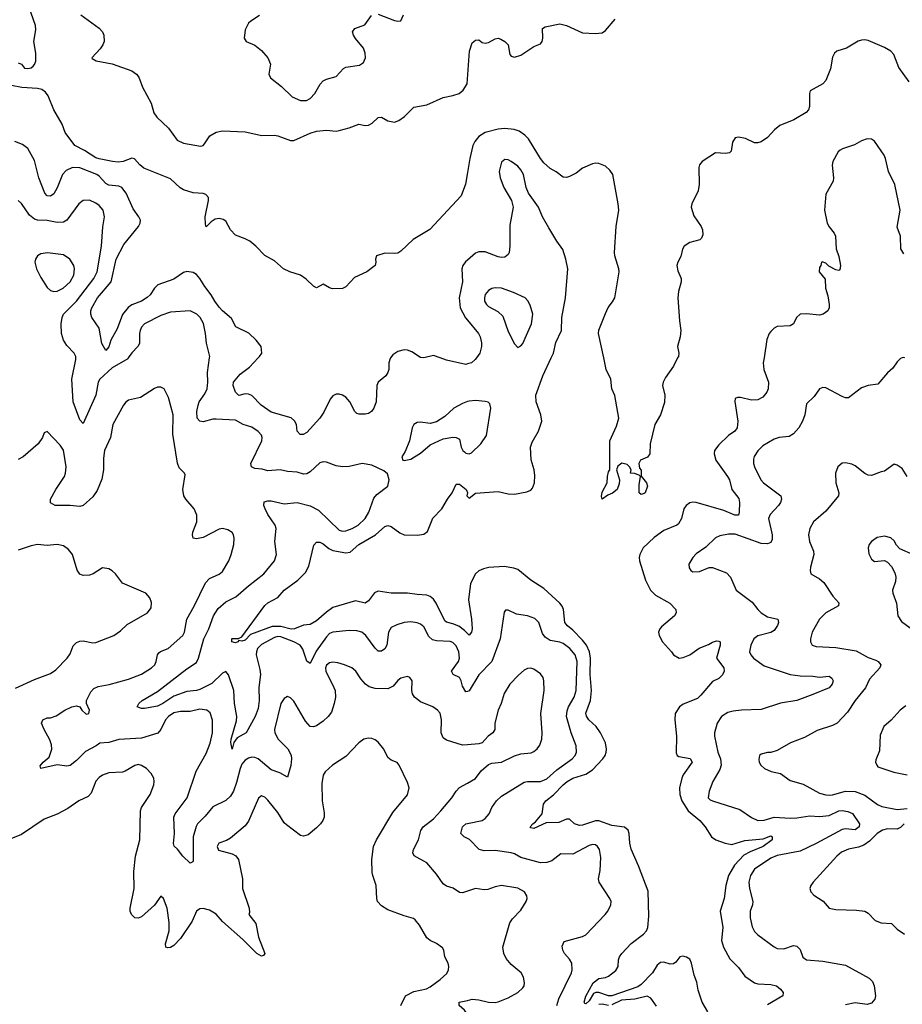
# Model space of a CAD drawing. Header units: inches. Extents: x 2134017 to 2292458, y 756222 to 916513.
# Tile 265 of 387: x 2217240 to 2222681, y 886017 to 892085. Entities that reach past the tile are written whole.
import ezdxf

# ---------------------------------------------------------------- set-up
doc = ezdxf.new("R2010")
doc.units = ezdxf.units.IN
doc.header["$MEASUREMENT"] = 0
for name, color, linetype in [('C2818', 7, 'Continuous'), ('C2819', 7, 'Continuous'), ('C2828', 7, 'Continuous'), ('C2829', 7, 'Continuous')]:
    doc.layers.add(name, color=color, linetype=linetype)

msp = doc.modelspace()

# ---------------------------------------------------------------- linework, layer by layer
at = {"layer": 'C2818', "color": 5}
for points, elevation in [([(2217908.9, 890000), (2217905.4, 889994.6), (2217810, 889940.2), (2217733, 889870), (2217723.7, 889850), (2217709.1, 889770.9), (2217630, 889597.2), (2217610, 889619.3), (2217569.2, 889730), (2217561.7, 889870), (2217586, 889990), (2217585.4, 890000)], 340), ([(2220000, 887945.6), (2219990, 887941.6), (2219970, 887978.4), (2219961.7, 888010), (2219950.6, 888030), (2219911.5, 888050), (2219902.4, 888070), (2219943.9, 888130), (2219950.5, 888150), (2219946, 888190), (2219930, 888226), (2219910, 888246.8), (2219892.9, 888252.9), (2219810, 888257.6), (2219784.1, 888264.1), (2219762.7, 888282.7), (2219730, 888343), (2219710, 888360.4), (2219690, 888368.4), (2219650, 888373.5), (2219610, 888369.7), (2219564.5, 888355.5), (2219530, 888338.7), (2219514.2, 888310), (2219502.9, 888230), (2219490, 888208.3), (2219470, 888192.6), (2219450, 888194), (2219430, 888211.1), (2219372.8, 888290), (2219349.4, 888310), (2219318.6, 888318.6), (2219270, 888321.2), (2219170, 888309.8), (2219150, 888301.4), (2219130, 888281.5), (2219066.3, 888193.7), (2219030, 888118), (2219010, 888131.1), (2218985.6, 888205.6), (2218969.2, 888229.2), (2218929.8, 888250), (2218850, 888281.2), (2218830, 888283.9), (2218810, 888278.4), (2218730, 888235.3), (2218705.9, 888210), (2218698.7, 888190), (2218698.2, 888170), (2218720.6, 888080.6), (2218724, 888050), (2218714.6, 887970), (2218716.3, 887890), (2218710, 887839.6), (2218691.3, 887790), (2218636.1, 887690), (2218580.3, 887659.7), (2218559.5, 887630), (2218550, 887588.7), (2218541.3, 887630), (2218542.4, 887650), (2218576.2, 887763.8), (2218578.3, 887790), (2218564.3, 887870), (2218559.2, 887950), (2218526.5, 888046.5), (2218510, 888067.6), (2218490, 888058.5), (2218425, 887994.9), (2218350, 887956.6), (2218330, 887950.3), (2218270, 887944.6), (2218190, 887915.9), (2218122.7, 887870), (2218090, 887854.1), (2218010, 887839.8), (2217990, 887840.5), (2217964, 887850), (2217974.5, 887870), (2217994.5, 887890), (2218090, 887943.8), (2218270, 888084.2), (2218330, 888122.7), (2218342.9, 888150), (2218375.6, 888270), (2218406.3, 888330), (2218435.2, 888410), (2218463.2, 888456.8), (2218510, 888497.2), (2218571.1, 888528.9), (2218650, 888596.9), (2218745.6, 888670), (2218809.6, 888750), (2218822.6, 888790), (2218812.6, 888870), (2218820.5, 888950), (2218815.1, 888970), (2218770, 889036.2), (2218752.8, 889070), (2218744.7, 889090), (2218746.6, 889113.4), (2218770, 889120.3), (2218790, 889120.3), (2218870, 889100.7), (2218950, 889110.2), (2219030, 889088.2), (2219081.8, 889061.8), (2219210, 888938), (2219230, 888932.4), (2219250, 888935.5), (2219289.5, 888950), (2219326, 888970), (2219369.7, 889010), (2219392.4, 889050), (2219423.4, 889136.6), (2219440.7, 889159.3), (2219509.5, 889210), (2219517, 889250), (2219506.6, 889286.6), (2219484.8, 889304.8), (2219410, 889339.5), (2219350.5, 889349.5), (2219270, 889332), (2219230, 889329.5), (2219190, 889335.1), (2219130, 889357), (2219110, 889359.6), (2219090, 889353.6), (2219030, 889298.9), (2219010, 889286.9), (2218990, 889284.7), (2218950, 889295.4), (2218890, 889300.5), (2218846, 889310), (2218770, 889305.1), (2218735.4, 889315.4), (2218690, 889319.7), (2218668.3, 889328.3), (2218665.1, 889350), (2218732, 889490), (2218734.7, 889510), (2218730, 889525.2), (2218710, 889548), (2218670, 889573.5), (2218618, 889590), (2218570, 889616.1), (2218450, 889623.7), (2218430, 889622.5), (2218370, 889606), (2218349.7, 889609.7), (2218334.7, 889630), (2218330.9, 889670), (2218339.3, 889710), (2218346.2, 889730), (2218380.6, 889779.4), (2218394.5, 889810), (2218399.4, 889850), (2218398.4, 889910), (2218409.9, 890000)], 340), ([(2219526.4, 890000), (2219523.8, 889996.2), (2219515.8, 889970), (2219515.6, 889930), (2219510.1, 889909.9), (2219496.1, 889890), (2219450.3, 889850), (2219440.3, 889830), (2219437.3, 889730), (2219422.8, 889690), (2219408.7, 889670), (2219390, 889657.6), (2219370, 889652.9), (2219333.3, 889653.3), (2219318.9, 889658.9), (2219304.7, 889670), (2219274.7, 889730), (2219250, 889759.1), (2219230, 889771.1), (2219210, 889776.9), (2219190, 889776.3), (2219170, 889767.6), (2219153.1, 889746.9), (2219114.5, 889665.5), (2219090.2, 889630), (2219010, 889541.7), (2218987.7, 889527.7), (2218969, 889529), (2218950, 889549.5), (2218946.2, 889590), (2218933.6, 889613.6), (2218912.2, 889632.2), (2218790, 889666.5), (2218728.8, 889708.8), (2218669.9, 889769.8), (2218650, 889778), (2218630, 889778.8), (2218590, 889768.8), (2218570, 889789.6), (2218554.6, 889830), (2218558.2, 889850), (2218599.7, 889900.3), (2218655.6, 889944.4), (2218709, 890000)], 320), ([(2220000, 889963.1), (2219990, 889960.4), (2219870, 889985.7), (2219832.7, 890000)], 320), ([(2220000, 887615.9), (2219970, 887613), (2219870, 887645.6), (2219850, 887658.7), (2219837.4, 887690), (2219840.9, 887770), (2219830.9, 887810.9), (2219814.5, 887830), (2219786.6, 887850), (2219710, 887881.7), (2219672.8, 887910), (2219660.4, 887930), (2219656.4, 887950), (2219659.5, 888010), (2219644, 888030), (2219630, 888038), (2219590, 888027), (2219570, 888011.8), (2219542.3, 887977.7), (2219510, 887960.3), (2219430, 887962.6), (2219394.3, 887974.3), (2219370.5, 887990.5), (2219342, 888022), (2219312.8, 888070), (2219287, 888090), (2219242.7, 888110), (2219201.8, 888121.8), (2219170, 888126.2), (2219150, 888121.6), (2219130, 888107), (2219125.6, 888090), (2219127.8, 888070), (2219177, 887970), (2219183.7, 887950), (2219185.7, 887910), (2219178.9, 887870), (2219161.8, 887818.2), (2219140.3, 887790), (2219110, 887762.4), (2219070, 887733.3), (2219050, 887726.3), (2219030, 887729.6), (2219001.6, 887761.6), (2218930, 887885.2), (2218910, 887905.2), (2218890, 887914), (2218870, 887901.2), (2218849.1, 887870.9), (2218810.2, 887710), (2218813.2, 887690), (2218832.3, 887650), (2218891.9, 887591.9), (2218912.8, 887552.8), (2218915.5, 887530), (2218911.7, 887488.3), (2218890, 887417.2), (2218843, 887443), (2218790, 887461.6), (2218710, 887530.6), (2218690, 887538.4), (2218670, 887539.5), (2218650, 887533.4), (2218630, 887520.6), (2218610, 887496.5), (2218598.6, 887470), (2218576.8, 887383.2), (2218557, 887330), (2218539.7, 887300.3), (2218510, 887273), (2218430, 887234.9), (2218383.3, 887176.7), (2218336.4, 887130), (2218327.1, 887112.9), (2218308.7, 887050), (2218310, 886902), (2218306, 886894), (2218290, 886886.6), (2218246, 886930), (2218213.1, 886973.1), (2218191.1, 886991.1), (2218187.6, 887007.6), (2218194.8, 887070), (2218189.8, 887170), (2218198, 887190), (2218272.8, 887290), (2218326.7, 887453.3), (2218390, 887562.4), (2218413.4, 887626.6), (2218427.2, 887690), (2218428.5, 887768.5), (2218412.9, 887812.9), (2218392.3, 887830), (2218350, 887836.4), (2218290, 887822.2), (2218230, 887820.6), (2218190, 887812.4), (2218156.8, 887790), (2218139.1, 887770), (2218110.1, 887709.9), (2218091.3, 887688.7), (2217990, 887657), (2217851.3, 887648.7), (2217790, 887629.8), (2217732.9, 887627.1), (2217710.5, 887610), (2217644.9, 887575.1), (2217590, 887519.6), (2217550, 887489.6), (2217530, 887484.5), (2217470, 887492.7), (2217370, 887469.6), (2217366.8, 887486.8), (2217384.5, 887510), (2217420.7, 887539.3), (2217437, 887590), (2217436.2, 887616.2), (2217426.3, 887646.3), (2217389.5, 887710), (2217374, 887750), (2217382, 887770), (2217410, 887782.8), (2217430, 887782.8), (2217464.7, 887795.3), (2217517.2, 887830), (2217562, 887850), (2217590, 887856.3), (2217611, 887851), (2217622, 887830), (2217650, 887806), (2217666, 887810), (2217669, 887830), (2217651.5, 887870), (2217651.1, 887890), (2217678.2, 887941.8), (2217696.4, 887963.6), (2217724, 887976), (2217792, 887988), (2217910, 888021.5), (2217990, 888052.1), (2218052.8, 888090), (2218072.8, 888110), (2218081.6, 888130), (2218088.9, 888170), (2218097.7, 888182.3), (2218108.6, 888191.4), (2218154.7, 888210), (2218245.7, 888290), (2218254.8, 888310), (2218270.7, 888390), (2218315.3, 888470), (2218385.6, 888614.4), (2218410, 888642), (2218470, 888668.1), (2218490, 888684.6), (2218528.5, 888750), (2218543.9, 888790), (2218558.9, 888850), (2218561.6, 888890), (2218558.4, 888910), (2218550, 888925.2), (2218522, 888942), (2218490, 888948.2), (2218470, 888945.4), (2218370, 888892.8), (2218330, 888884.7), (2218309.5, 888890), (2218304.7, 888910), (2218306.5, 888926.5), (2218330.9, 888990), (2218332.1, 889032.1), (2218316.2, 889070), (2218264.5, 889130), (2218251.3, 889151.3), (2218246.3, 889190), (2218259.1, 889279.1), (2218256, 889290), (2218223.1, 889323.1), (2218211.6, 889351.6), (2218183.7, 889530), (2218185, 889650), (2218156.4, 889756.4), (2218130, 889809.2), (2218110, 889819.6), (2218090, 889819.7), (2218070, 889813), (2217984.3, 889755.7), (2217910, 889739.1), (2217893, 889727), (2217879.5, 889710), (2217814.4, 889590), (2217800.2, 889510), (2217763.2, 889430), (2217757.2, 889382.8), (2217756.6, 889310), (2217746.1, 889253.9), (2217717.2, 889182.8), (2217690, 889144.2), (2217630.6, 889090), (2217610, 889084.2), (2217550, 889091), (2217458, 889090), (2217430, 889106.6), (2217429.7, 889130), (2217461.5, 889190), (2217515, 889270), (2217522, 889290), (2217526.2, 889330), (2217510, 889432), (2217490, 889462), (2217410, 889548), (2217390, 889538), (2217381, 889510), (2217353.4, 889470), (2217260.5, 889390), (2217230, 889375.4)], 360), ([(2220000, 889730.9), (2219970, 889719.7), (2219916.3, 889690), (2219860.6, 889639.4), (2219810, 889605.6), (2219770, 889596.9), (2219710, 889604.5), (2219690, 889602.7), (2219670, 889589.2), (2219659.3, 889570), (2219643.1, 889490), (2219616.1, 889423.9), (2219596, 889390), (2219602, 889370), (2219610, 889367.3), (2219650, 889377.3), (2219674, 889390), (2219710, 889413), (2219770, 889464.2), (2219850, 889501.3), (2219910, 889512.2), (2219930.3, 889510.3), (2219950, 889500.5), (2219962, 889450), (2219971, 889430), (2219980.8, 889420.8), (2219990, 889413.6), (2220000, 889411.2)], 340), ([(2220000, 888302.1), (2219981.5, 888321.5), (2219946.8, 888346.8), (2219910, 888362.6), (2219871, 888371), (2219860.4, 888380.5), (2219806.2, 888490), (2219790, 888513.3), (2219770, 888530.5), (2219750, 888538.4), (2219690, 888541.8), (2219630, 888551.6), (2219530, 888551.3), (2219450, 888563.1), (2219426.5, 888553.5), (2219390, 888504.4), (2219370.1, 888489.9), (2219310, 888503.1), (2219170, 888462.3), (2219130, 888434.1), (2219070, 888380.9), (2219030, 888356.8), (2218990, 888353), (2218933.7, 888330), (2218912.2, 888327.8), (2218850, 888345.9), (2218795.6, 888344.4), (2218663.2, 888296.8), (2218630, 888260.7), (2218610, 888255.3), (2218590, 888258), (2218584.7, 888250), (2218570, 888244.5), (2218547.3, 888250), (2218547.3, 888270), (2218550, 888271.6), (2218587.8, 888272.2), (2218610, 888281), (2218750, 888475.2), (2218769.1, 888490.9), (2218830, 888523.2), (2218870.7, 888570), (2218954.8, 888630), (2219001.4, 888678.6), (2219023, 888717), (2219053, 888847), (2219070, 888866), (2219090, 888865), (2219110, 888854.4), (2219145.3, 888825.3), (2219170, 888813.2), (2219250, 888798.7), (2219276, 888804), (2219330.3, 888849.7), (2219432.4, 888910), (2219490, 888960.7), (2219510, 888968.3), (2219530, 888961.1), (2219582.4, 888922.4), (2219610, 888910.8), (2219691.1, 888908.9), (2219730, 888913.8), (2219753.3, 888930), (2219786.1, 889013.9), (2219842.9, 889070), (2219876.5, 889130), (2219905.6, 889170), (2219930, 889223), (2219950, 889221.7), (2219992.2, 889190), (2220000, 889171)], 320), ([(2220000, 889168.3), (2219995.8, 889150), (2220000, 889145.8)], 320), ([(2217214.7, 887965.3), (2217330, 888019.5), (2217430, 888055.8), (2217461.6, 888078.4), (2217531.3, 888150), (2217550, 888176.3), (2217570, 888226), (2217590, 888246.3), (2217610, 888255.5), (2217630, 888257.2), (2217690, 888244.9), (2217710, 888247.2), (2217819.3, 888290), (2217861.7, 888318.3), (2217903.1, 888356.9), (2218026.6, 888430), (2218050, 888461), (2218053.1, 888493.1), (2218041.6, 888521.6), (2218017.2, 888550), (2217873.3, 888613.3), (2217829.7, 888669.7), (2217810, 888689.3), (2217790, 888700.9), (2217750, 888706.6), (2217693.4, 888670), (2217670, 888661), (2217630, 888658.9), (2217610, 888667.6), (2217592.9, 888692.9), (2217565.7, 888790), (2217540.5, 888820.5), (2217510, 888842.6), (2217470, 888851.1), (2217410, 888845.4), (2217350, 888851.1), (2217310, 888843), (2217230, 888815.1)], 380), ([(2219589.6, 886010), (2219618.5, 886070), (2219670, 886096.6), (2219747.9, 886112), (2219770, 886123.6), (2219831.8, 886170), (2219872.7, 886207.3), (2219883, 886230), (2219886, 886250), (2219880.7, 886270), (2219859.6, 886310), (2219854, 886350), (2219845.1, 886365.1), (2219810, 886391.6), (2219769.3, 886410), (2219750, 886426.6), (2219704.7, 886504.7), (2219678.5, 886538.5), (2219666.5, 886546.5), (2219610, 886562.4), (2219510, 886599.8), (2219470, 886624.8), (2219446.4, 886650), (2219440.8, 886670), (2219437.8, 886750), (2219416, 886810), (2219413.5, 886830), (2219409.7, 886910), (2219421, 886990), (2219439.1, 887030), (2219540.8, 887199.2), (2219630, 887307.7), (2219640.5, 887350), (2219630, 887384), (2219579.5, 887490), (2219566.2, 887506.2), (2219530, 887521.6), (2219510, 887538), (2219484.7, 887590), (2219450, 887631.8), (2219430, 887647.6), (2219410, 887655.1), (2219390, 887656.9), (2219360.7, 887650), (2219330, 887627.3), (2219250, 887544.7), (2219168, 887490), (2219123.1, 887450), (2219110, 887429), (2219103, 887377), (2219103.8, 887270), (2219116.7, 887196.7), (2219115.6, 887170), (2219109, 887150), (2219094.6, 887130), (2219070, 887104), (2219018.2, 887061.8), (2218990, 887052.6), (2218970, 887056.9), (2218883.4, 887123.4), (2218870, 887135.8), (2218830, 887198.3), (2218770, 887275.6), (2218750, 887294.5), (2218730, 887302.7), (2218712.5, 887287.5), (2218650, 887146.6), (2218630, 887117.6), (2218539.9, 887040.1), (2218514.4, 887025.6), (2218467, 887010), (2218457, 886990), (2218466, 886966), (2218550, 886944.9), (2218572.4, 886932.4), (2218589, 886909), (2218612.4, 886790), (2218613.8, 886730), (2218654.9, 886610), (2218657.3, 886582.7), (2218652, 886570), (2218695.9, 886515.9), (2218711.7, 886430), (2218750.3, 886330), (2218742.8, 886317.2), (2218730, 886312.7), (2218702, 886330), (2218616, 886416), (2218490, 886528), (2218450, 886573.1), (2218410, 886597.8), (2218370, 886606.4), (2218350, 886605.1), (2218330.3, 886590), (2218302.2, 886530), (2218230, 886423), (2218190, 886378.9), (2218170, 886367.1), (2218150, 886364.2), (2218140.9, 886370), (2218138, 886390), (2218161.8, 886470), (2218160.6, 886520.6), (2218147.8, 886610), (2218125.2, 886670), (2218110, 886682.7), (2218071.3, 886628.7), (2217990, 886556.9), (2217970, 886547.3), (2217950, 886549.7), (2217928.2, 886570), (2217921.1, 886590), (2217920.4, 886610), (2217945, 886730), (2217944.2, 886835.8), (2217952.5, 886930), (2217979.7, 887030), (2217984.4, 887210), (2217991.2, 887230), (2218043, 887310), (2218067.3, 887370), (2218069.6, 887390), (2218066.6, 887410), (2218050, 887439.3), (2218021.2, 887470), (2217989.5, 887489.5), (2217970, 887495.1), (2217950, 887489.5), (2217890, 887452.8), (2217872.4, 887447.6), (2217790, 887443.1), (2217750, 887428.3), (2217730, 887415.4), (2217708.1, 887391.9), (2217681.1, 887318.9), (2217662.4, 887297.6), (2217604.9, 887270), (2217536, 887224), (2217471.2, 887188.8), (2217390, 887158.3), (2217250, 887063.5), (2217154.9, 887025.1)], 380), ([(2220000, 886713.8), (2219970, 886704.4), (2219950, 886706.9), (2219911.8, 886731.8), (2219870, 886744), (2219850, 886758.9), (2219810, 886818.9), (2219749, 886889), (2219672.4, 886932.4), (2219663.5, 886950), (2219668.3, 886970), (2219698, 887030), (2219712.2, 887087.8), (2219727.1, 887110), (2219790, 887160.8), (2219836.2, 887210), (2219904.4, 887290), (2219929.8, 887330.2), (2219950, 887352.4), (2220000, 887380.5)], 360), ([(2220000, 887038.8), (2219979.6, 887050), (2219958.4, 887070), (2219969.7, 887110), (2219990, 887128.7), (2220000, 887130.8)], 340), ([(2220000, 885956.4), (2219999, 885959), (2219981.2, 885981.2), (2219948, 886010), (2219949.6, 886030), (2220000, 886041)], 360)]:
    msp.add_lwpolyline(points, dxfattribs=dict(at, elevation=elevation))
at = {"layer": 'C2819', "color": 5}
for points, elevation in [([(2217230, 891819.6), (2217251.1, 891811.1), (2217270, 891786), (2217290, 891783.1), (2217310, 891788.8), (2217322, 891798), (2217331.7, 891808.3), (2217338.2, 891830), (2217338.3, 891878.3), (2217326.8, 891950), (2217338.6, 892021.4), (2217337.7, 892050), (2217280.8, 892210)], 280), ([(2217615.8, 892115.8), (2217730, 892032.1), (2217749.1, 892010), (2217757.8, 891990), (2217760.5, 891950), (2217753.1, 891930), (2217735.4, 891904.6), (2217684, 891850), (2217685.8, 891845.8), (2217710.4, 891830.4), (2217810, 891812), (2217930, 891770.3), (2217960.4, 891750), (2217974.4, 891730), (2217997.3, 891670), (2218050.4, 891570.4), (2218067, 891510), (2218084.4, 891484.4), (2218157.1, 891417.1), (2218210, 891342.9), (2218250, 891324.2), (2218354.6, 891305.4), (2218369.8, 891310.2), (2218379.3, 891320.7), (2218412.3, 891370), (2218450, 891391.8), (2218490, 891400.2), (2218630, 891394.3), (2218732.1, 891372.1), (2218810, 891373.4), (2218830, 891370.1), (2218910, 891340.4), (2218930, 891341), (2219030, 891384.7), (2219070, 891397.2), (2219130, 891404.7), (2219190, 891398.9), (2219210, 891401.2), (2219270, 891417.4), (2219330, 891441.1), (2219370, 891432.9), (2219390, 891434.3), (2219412.4, 891447.6), (2219450, 891482.6), (2219470, 891483.9), (2219510, 891461.2), (2219550, 891453.3), (2219576.9, 891463.1), (2219612.1, 891487.9), (2219670, 891546.3), (2219750, 891560.9), (2219850, 891605.9), (2219910, 891617.3), (2219949.3, 891630.7), (2219973.8, 891650), (2219997.8, 891690), (2220000, 891718.5)], 280), ([(2218718, 892110), (2218663.6, 892076.4), (2218650, 892062.7), (2218630, 892022), (2218622.6, 891970), (2218636.3, 891950), (2218690, 891926.9), (2218730, 891895.5), (2218770.3, 891850), (2218786.5, 891810), (2218775.8, 891750), (2218785.9, 891725.9), (2218853.3, 891673.3), (2218919.5, 891610), (2218970, 891586.5), (2219007.6, 891587.6), (2219030, 891599), (2219059.8, 891630), (2219092, 891688), (2219110, 891707.2), (2219130, 891717.7), (2219190, 891734.3), (2219235, 891785), (2219250, 891792.1), (2219335, 891805), (2219359.5, 891820.5), (2219371.2, 891848.8), (2219370, 891878), (2219358.3, 891910), (2219309, 891969), (2219297.7, 891990), (2219292.1, 892010), (2219305.1, 892030), (2219367.7, 892052.3), (2219408.5, 892111.5)], 320), ([(2219450, 892118.4), (2219550, 892080.2), (2219570, 892075.8), (2219590, 892078.8), (2219605.9, 892114.1)], 320), ([(2220000, 891143.3), (2219988.4, 891071.6), (2219960.8, 890999.2), (2219767.2, 890792.8), (2219665.8, 890730), (2219590, 890658.5), (2219570, 890646.2), (2219550, 890643.1), (2219490, 890646), (2219439.1, 890630), (2219432.4, 890610), (2219434.4, 890590), (2219430.3, 890569.7), (2219379.1, 890530), (2219304, 890496), (2219250, 890437.6), (2219230, 890427.8), (2219167, 890427), (2219150, 890431.6), (2219110, 890454), (2219070, 890433.2), (2219050, 890442.7), (2219006, 890486), (2218970, 890509.7), (2218904, 890530), (2218866, 890550), (2218810, 890599.5), (2218750, 890632.3), (2218695.6, 890690), (2218659.1, 890719.1), (2218630, 890735), (2218570, 890757.8), (2218539.8, 890790), (2218510, 890842.7), (2218494.2, 890854.2), (2218470, 890859.1), (2218444.9, 890855.1), (2218419.9, 890840.1), (2218390, 890809), (2218384.2, 890824.2), (2218383.1, 890870), (2218403.7, 890970), (2218402.9, 890990), (2218387.9, 891007.9), (2218370, 891013.2), (2218310, 891018), (2218250, 891036.5), (2218229.3, 891049.3), (2218170, 891103.1), (2218004.2, 891170), (2217979.5, 891190), (2217947.1, 891227.1), (2217930, 891230.9), (2217876.9, 891210), (2217847.2, 891207.2), (2217811.6, 891210), (2217730, 891227.1), (2217710, 891233.4), (2217639.2, 891279.2), (2217578.8, 891310), (2217519.3, 891390), (2217501.8, 891441.8), (2217449.4, 891530), (2217415.9, 891615.9), (2217399, 891639), (2217375.2, 891655.2), (2217350, 891661.1), (2217252.7, 891667.3), (2217190, 891678.8)], 280), ([(2218709, 890000), (2218718.7, 890010), (2218731.7, 890030), (2218728.4, 890070), (2218696.9, 890110), (2218652.4, 890152.4), (2218571.5, 890191.5), (2218544.4, 890244.4), (2218490.4, 890290.4), (2218470, 890314.2), (2218442.9, 890350), (2218420.7, 890390), (2218380.4, 890440.5), (2218350, 890490.9), (2218330, 890514.4), (2218310, 890527.9), (2218270, 890533.2), (2218250, 890526.8), (2218190, 890485.3), (2218092, 890450), (2218070, 890430.8), (2218043.2, 890390), (2218026.3, 890373.7), (2217990, 890351.2), (2217931.5, 890328.5), (2217909.1, 890310.9), (2217872.5, 890267.5), (2217839.6, 890180.3), (2217800.9, 890110), (2217790, 890067.8), (2217770, 890046.6), (2217745.9, 890090), (2217730, 890184), (2217684.5, 890250), (2217677.6, 890270), (2217678.7, 890290), (2217684, 890310), (2217718.7, 890370), (2217803.2, 890470), (2217835.3, 890610), (2217881.5, 890698.5), (2217971.2, 890810), (2217982.6, 890830), (2217984, 890850), (2217974, 890870), (2217938.9, 890918.9), (2217895.2, 891015.2), (2217870, 891049.8), (2217850, 891059.8), (2217790, 891064.4), (2217770, 891075.4), (2217730, 891120.2), (2217715.9, 891130), (2217610, 891171.6), (2217565.6, 891174.4), (2217525.5, 891154.5), (2217503.5, 891130), (2217471, 891049), (2217450, 891012.4), (2217430, 890996.9), (2217410, 890998.9), (2217395.2, 891015.2), (2217358.3, 891110), (2217330, 891216.9), (2217290.5, 891290.5), (2217256.1, 891316.1), (2217210, 891334.2)], 320), ([(2217585.4, 890000), (2217584.8, 890010), (2217575.3, 890030), (2217530, 890076.8), (2217510, 890109.7), (2217498.2, 890150), (2217495.6, 890210), (2217501.2, 890250), (2217509.5, 890270.5), (2217590.2, 890349.8), (2217697.1, 890490), (2217716.7, 890530), (2217743.2, 890690), (2217752.1, 890807.9), (2217762, 890870), (2217754.5, 890910), (2217730, 890939.7), (2217710, 890954.5), (2217670, 890973.3), (2217630, 890971.1), (2217603.6, 890950), (2217530.7, 890849.3), (2217510, 890837.3), (2217470, 890835.4), (2217410, 890847.4), (2217350, 890849.9), (2217330, 890856.2), (2217300.4, 890880.4), (2217250, 890951.3), (2217230, 890971.5)], 340), ([(2220000, 890602.7), (2219987.7, 890592.3), (2219971.4, 890570), (2219965.6, 890550), (2219969.2, 890470), (2219949.4, 890370), (2219955.9, 890310), (2219988, 890248), (2220000, 890233.1)], 320), ([(2218409.9, 890000), (2218411.1, 890010), (2218390.6, 890090.6), (2218385.7, 890150), (2218372.9, 890212.9), (2218351.7, 890250), (2218330.9, 890270), (2218290, 890289.8), (2218170, 890282.2), (2218110, 890262.4), (2218008.7, 890210), (2217990.4, 890190), (2217981.7, 890170), (2217977.4, 890150), (2217977.3, 890090), (2217968.9, 890070), (2217930, 890032.6), (2217908.9, 890000)], 340), ([(2219832.7, 890000), (2219790, 890016.3), (2219730, 890000.5), (2219710, 890003), (2219657.5, 890037.5), (2219630, 890048.4), (2219610, 890049.7), (2219570, 890040.5), (2219539.9, 890020.1), (2219526.4, 890000)], 320)]:
    msp.add_lwpolyline(points, dxfattribs=dict(at, elevation=elevation))
at = {"layer": 'C2819', "color": 5, "elevation": 360}
msp.add_lwpolyline([(2217411.8, 890648.2), (2217370, 890642.4), (2217350.3, 890629.7), (2217336.4, 890610), (2217332.4, 890590), (2217343.6, 890550), (2217370, 890496.4), (2217410, 890434.4), (2217430, 890416.5), (2217450, 890409.1), (2217470, 890411.5), (2217507.6, 890430), (2217550, 890470.3), (2217573.5, 890510), (2217577.8, 890550), (2217574, 890570), (2217548.8, 890608.8), (2217510, 890635.1)], close=True, dxfattribs=at)
at = {"layer": 'C2828', "color": 5}
for points, elevation in [([(2220000, 889145.8), (2220010, 889135.8), (2220050, 889167.4), (2220190, 889176.9), (2220250, 889163.5), (2220290, 889161.2), (2220365.2, 889174.8), (2220390, 889185.3), (2220401.5, 889198.5), (2220413.8, 889230), (2220416.3, 889276.3), (2220411.2, 889310), (2220392.2, 889372.2), (2220388.3, 889450), (2220398.2, 889481.8), (2220438.2, 889550), (2220458, 889610), (2220452.6, 889650), (2220422.6, 889730), (2220421.5, 889770), (2220464.5, 889890), (2220515.8, 890000)], 320), ([(2220055, 890000), (2220048.2, 889990), (2220024.9, 889970), (2220000, 889963.1)], 320), ([(2221295.8, 890000), (2221269.3, 889950), (2221220.4, 889879.6), (2221206.2, 889850), (2221202.4, 889830), (2221215.9, 889770), (2221214.1, 889725.9), (2221190.3, 889650), (2221155.5, 889590), (2221125.5, 889470), (2221123.8, 889410), (2221110, 889389.5), (2221067.3, 889370), (2221057.3, 889350), (2221061.4, 889321.4), (2221070.7, 889309.3), (2221071.3, 889271.3), (2221104.7, 889230), (2221110.3, 889210.3), (2221094.8, 889170), (2221090, 889164), (2221070, 889158), (2221058, 889170), (2221058, 889218), (2221066, 889270), (2221058, 889278), (2221030, 889288.7), (2221006, 889290), (2221008.7, 889310), (2220998, 889330), (2220984, 889344), (2220951.9, 889351.9), (2220926.3, 889333.7), (2220919.3, 889310), (2220937.1, 889250), (2220935.8, 889224.2), (2220922, 889190), (2220893.8, 889166.2), (2220865.8, 889154.1), (2220830, 889129.2), (2220826, 889146), (2220830, 889174), (2220861.1, 889230), (2220862.7, 889270), (2220870, 889298), (2220878, 889310), (2220878.5, 889490), (2220919.3, 889580.7), (2220932.2, 889630), (2220908.3, 889768.3), (2220890.8, 889810), (2220884, 889870), (2220854.9, 889930), (2220840.1, 890000)], 280), ([(2221828.4, 890000), (2221823.7, 889970), (2221826.7, 889930), (2221855.5, 889850), (2221854.5, 889810), (2221845.6, 889790), (2221820.5, 889759.5), (2221790, 889741.4), (2221750, 889739.4), (2221683.4, 889756.6), (2221663.9, 889756.1), (2221651, 889750), (2221648.1, 889731.9), (2221667.6, 889610), (2221662.6, 889570), (2221649.1, 889550), (2221610, 889521.4), (2221550, 889465.1), (2221523.2, 889430), (2221520.3, 889410), (2221530.2, 889370), (2221603.9, 889270), (2221614.4, 889250), (2221630.3, 889190), (2221673.7, 889133.7), (2221677.8, 889110), (2221675.9, 889050), (2221670, 889032.3), (2221648.9, 889031.1), (2221579.7, 889059.7), (2221410, 889108.9), (2221390, 889111.4), (2221370, 889106.6), (2221348.3, 889091.8), (2221334.2, 889070), (2221320.2, 889010), (2221301.8, 888978.2), (2221290, 888968.9), (2221210, 888936.5), (2221150, 888892.9), (2221083.6, 888830), (2221062.8, 888790), (2221058.5, 888770), (2221060.2, 888750), (2221097.7, 888630), (2221129.1, 888569.1), (2221159.1, 888539.1), (2221248.4, 888488.4), (2221284.4, 888450), (2221286.5, 888430), (2221276.9, 888410), (2221196.4, 888343.6), (2221184.9, 888330), (2221178.3, 888310), (2221180.9, 888290), (2221202.6, 888250), (2221258, 888190), (2221270.4, 888170.4), (2221304.7, 888150), (2221330, 888153.7), (2221370, 888171.3), (2221428.2, 888211.8), (2221485.9, 888234.1), (2221510, 888249.3), (2221536, 888256), (2221550, 888255.6), (2221557.6, 888250), (2221558.4, 888230), (2221536.1, 888150), (2221580.1, 888090), (2221582.4, 888070), (2221572.9, 888047.1), (2221550, 888024.2), (2221510, 888006.2), (2221438.9, 887921.1), (2221417.8, 887902.2), (2221330, 887867), (2221306.3, 887850), (2221280.3, 887810), (2221278, 887770), (2221287.7, 887670), (2221285.7, 887565.7), (2221292, 887550), (2221303.6, 887543.6), (2221372.8, 887532.8), (2221385.5, 887510), (2221330, 887431.9), (2221321.4, 887410), (2221306.4, 887350), (2221308.8, 887310), (2221321.5, 887270), (2221359.8, 887210), (2221432.6, 887150), (2221465, 887110), (2221504, 887050), (2221530.5, 887030), (2221589.5, 887009.5), (2221630, 887002.8), (2221710, 887025.8), (2221823.5, 887036.5), (2221870, 887055.3), (2221878.2, 887050), (2221877.6, 887030), (2221823.8, 886990), (2221742.5, 886957.5), (2221704.6, 886935.4), (2221645.8, 886874.1), (2221608.9, 886810), (2221592, 886750), (2221582.1, 886670), (2221557.1, 886590), (2221573.8, 886490), (2221566, 886410), (2221577.8, 886370), (2221617.2, 886297.2), (2221670, 886244.4), (2221710.3, 886190.3), (2221769.1, 886149.1), (2221790, 886144), (2221870, 886139.7), (2221904.9, 886130), (2221930, 886110.4), (2221945.5, 886090), (2221944, 886070), (2221850, 886014.7)], 320), ([(2222680.2, 890000), (2222670, 889997.2), (2222650, 889977.2), (2222621.7, 889938.3), (2222590, 889909.5), (2222530, 889839.3), (2222470, 889829.7), (2222430, 889816.4), (2222350, 889755.1), (2222330, 889755.1), (2222310, 889763.7), (2222210, 889815.1), (2222190, 889817.2), (2222170, 889809.2), (2222136.7, 889763.3), (2222090, 889718), (2222080.3, 889650), (2222066.3, 889610), (2222042, 889570), (2222010, 889531.6), (2221983.1, 889516.9), (2221922, 889510), (2221890, 889499.6), (2221821.5, 889458.5), (2221790, 889427), (2221767, 889393), (2221762.7, 889377.3), (2221762.8, 889350), (2221769.2, 889330), (2221809.2, 889250), (2221825.3, 889230), (2221931.3, 889151.3), (2221936.4, 889130), (2221930.3, 889110), (2221917.4, 889090), (2221865.4, 889034.5), (2221855.8, 889010), (2221879.4, 888910), (2221878.9, 888881.1), (2221870, 888863.1), (2221850, 888854.6), (2221810, 888856.8), (2221650, 888913.6), (2221610, 888914.2), (2221556, 888904), (2221529.3, 888890.7), (2221470, 888834.7), (2221410, 888793), (2221388.5, 888770), (2221364.4, 888730), (2221366.9, 888706.9), (2221377.3, 888690), (2221390, 888681.6), (2221430, 888684.9), (2221490, 888708.8), (2221510, 888708.9), (2221596.7, 888676.7), (2221621.1, 888650), (2221657.1, 888570), (2221754.7, 888494.7), (2221789.1, 888450), (2221810.1, 888430.1), (2221850, 888405.5), (2221913.4, 888390), (2221917.4, 888370), (2221911.8, 888351.8), (2221890, 888320.8), (2221870, 888307.5), (2221790, 888287), (2221765.8, 888270), (2221746.4, 888230), (2221739, 888190), (2221746, 888170), (2221764.2, 888150), (2221830, 888103), (2221990, 888050.1), (2222050, 888040.5), (2222130, 888040.2), (2222170, 888034), (2222230, 888038.3), (2222246, 888026), (2222254, 888010), (2222248.9, 887990), (2222230, 887967.6), (2222130, 887925.3), (2222030, 887889.8), (2221930, 887873.5), (2221810, 887833.4), (2221690, 887829.8), (2221637.2, 887822.8), (2221605.6, 887814.4), (2221566.4, 887790), (2221540.3, 887750), (2221522.3, 887690), (2221522.3, 887670), (2221542.6, 887570), (2221558.9, 887530), (2221565, 887490), (2221556.8, 887463.2), (2221513.1, 887390), (2221490.4, 887330), (2221484, 887290), (2221496.3, 887276.3), (2221511.3, 887270), (2221678.2, 887218.2), (2221750, 887168.9), (2221790, 887150.2), (2221830, 887152.3), (2221890.5, 887169.5), (2221990, 887164.3), (2222030, 887165.7), (2222110, 887177.7), (2222170, 887174.4), (2222230, 887179.5), (2222290, 887208.6), (2222310, 887211.6), (2222344.8, 887204.8), (2222372.9, 887192.9), (2222416, 887130), (2222414.6, 887110), (2222390, 887091.9), (2222330, 887098.9), (2222310, 887094.4), (2222150, 887007.8), (2222050, 886960.4), (2221910, 886934), (2221870, 886918), (2221770.3, 886850), (2221744.5, 886810), (2221735.5, 886770), (2221738.5, 886730), (2221759.7, 886650), (2221757.3, 886630), (2221743.2, 886590), (2221742.8, 886550), (2221754.8, 886494.8), (2221770, 886466.4), (2221790, 886445.3), (2221890, 886370.3), (2221910, 886361.7), (2221950, 886358), (2222010, 886379.5), (2222030, 886375.8), (2222050, 886354), (2222068, 886308), (2222090, 886290.4), (2222190, 886282.7), (2222330, 886259.1), (2222477, 886177), (2222497.3, 886157.3), (2222507.8, 886130), (2222516.4, 886070), (2222511.2, 886048.8), (2222490, 886023.8), (2222463.5, 886016.5), (2222390, 886025.4), (2222330, 886013.9)], 340), ([(2220000, 889411.2), (2220010, 889408.8), (2220024, 889416), (2220082.7, 889470), (2220117.2, 889522.8), (2220143.6, 889690), (2220136.9, 889716.9), (2220127.6, 889727.6), (2220110, 889732.8), (2220050, 889738.7), (2220010, 889734.7), (2220000, 889730.9)], 340), ([(2222709.8, 889269.8), (2222678.8, 889318.8), (2222650, 889340.5), (2222630, 889344.7), (2222570, 889301.6), (2222550, 889298.4), (2222490, 889275.6), (2222470, 889277.6), (2222450, 889287.6), (2222390, 889336.2), (2222370, 889345.1), (2222330, 889354.5), (2222310, 889352.3), (2222284, 889330), (2222268.2, 889290), (2222270.4, 889230), (2222290.4, 889170), (2222286.4, 889150), (2222210, 889055.1), (2222133.4, 888990), (2222111.6, 888950), (2222102.8, 888910), (2222108.9, 888870), (2222133.1, 888810), (2222136, 888790), (2222114.4, 888710), (2222112.7, 888690), (2222117.3, 888670), (2222170, 888639.5), (2222196.7, 888616.7), (2222253.2, 888533.2), (2222290.2, 888490.2), (2222288.1, 888471.9), (2222210, 888429.8), (2222170, 888391.1), (2222125.7, 888310), (2222114, 888270), (2222114.9, 888250), (2222124.9, 888230), (2222150, 888221.1), (2222270, 888215.4), (2222395.5, 888195.5), (2222470, 888155.2), (2222518.1, 888138.1), (2222532.4, 888130), (2222548.5, 888110), (2222541.3, 888090), (2222478.4, 888021.6), (2222453.3, 887966.7), (2222389.3, 887890), (2222343.3, 887816.7), (2222278.4, 887750), (2222250, 887735.4), (2222155.1, 887704.9), (2222077.8, 887662.2), (2221991.3, 887628.7), (2221910, 887582), (2221870, 887569.3), (2221850, 887569.2), (2221810, 887559), (2221801, 887550), (2221795.3, 887524.7), (2221797.3, 887510), (2221807.7, 887490), (2221831.3, 887470), (2221872.5, 887452.5), (2221930, 887438.7), (2221990, 887395.8), (2222070, 887374.3), (2222170, 887318.5), (2222210, 887307.6), (2222230, 887306.7), (2222250, 887307.7), (2222330.5, 887329.5), (2222390, 887327.4), (2222450, 887306.2), (2222528.5, 887248.5), (2222555, 887235), (2222650, 887218.4), (2222710, 887223.2)], 360), ([(2220000, 889171), (2220000.4, 889170), (2220000, 889168.3)], 320), ([(2222750, 888787.3), (2222664.9, 888824.9), (2222645.6, 888845.6), (2222630, 888873.2), (2222610, 888892.3), (2222570, 888902.9), (2222526, 888894), (2222490.8, 888870), (2222477.3, 888850), (2222470.7, 888830), (2222473.7, 888793.7), (2222490, 888761), (2222510, 888746.8), (2222570, 888751.3), (2222590, 888741), (2222614.4, 888714.4), (2222635.1, 888675.1), (2222640.4, 888650), (2222638.3, 888621.7), (2222620.4, 888570), (2222621.3, 888550), (2222644.9, 888490), (2222653, 888410), (2222676.7, 888376.7), (2222730, 888337.1)], 380), ([(2221481.4, 885970), (2221447.4, 886030), (2221423.2, 886103.2), (2221413.7, 886153.7), (2221396.6, 886196.6), (2221381.5, 886270), (2221370, 886294.6), (2221350, 886307.5), (2221327.1, 886312.9), (2221310, 886308.5), (2221283.9, 886276.1), (2221270, 886265.8), (2221250, 886263.5), (2221210, 886276.3), (2221190, 886273.9), (2221170, 886258.9), (2221140.9, 886210), (2221070, 886138.9), (2221050, 886124.3), (2220890, 886069.1), (2220870, 886069.4), (2220810.1, 886089.9), (2220790.9, 886089.1), (2220776.6, 886083.4), (2220750, 886039.2), (2220730, 886020.4), (2220722.6, 886022.6), (2220718.9, 886030), (2220730, 886068), (2220774, 886150), (2220810, 886176.3), (2220850, 886181.5), (2220869.8, 886190.2), (2220915, 886224.9), (2220929.6, 886250), (2220931.6, 886290), (2220937.6, 886310), (2220951.5, 886330), (2221009.2, 886390.8), (2221085.4, 886450), (2221103.1, 886470), (2221112, 886490), (2221118.9, 886561.1), (2221113.9, 886713.9), (2221055.1, 886870), (2221010, 886972), (2221001.3, 887010), (2220997.5, 887070), (2220989.9, 887089.9), (2220968.5, 887108.5), (2220890, 887118.4), (2220810, 887147.9), (2220790, 887148.5), (2220710, 887120.8), (2220690, 887119.8), (2220659.5, 887130), (2220630, 887157), (2220610, 887158.4), (2220562.9, 887137.1), (2220484.5, 887135.5), (2220410, 887100.4), (2220390, 887104.5), (2220385.6, 887110), (2220403, 887130), (2220419.3, 887140.7), (2220459.7, 887190), (2220468.3, 887250), (2220484, 887270), (2220530, 887307.8), (2220589, 887370), (2220614.8, 887390), (2220650.3, 887409.7), (2220730, 887436.1), (2220770, 887461.4), (2220834.7, 887530), (2220848.5, 887550), (2220854.7, 887570), (2220856.4, 887590), (2220850, 887627.3), (2220820.2, 887690), (2220793.6, 887730), (2220749.1, 887770), (2220733, 887793), (2220730.6, 887810.6), (2220757.5, 887890), (2220764.9, 887950), (2220755.4, 888050), (2220758.4, 888150), (2220753, 888190), (2220733.7, 888230), (2220710, 888260.4), (2220650, 888321.9), (2220615.8, 888350), (2220601.1, 888370), (2220592.4, 888450), (2220584.5, 888470), (2220569.4, 888489.4), (2220470, 888579.8), (2220390.7, 888630.7), (2220310, 888696.8), (2220285.7, 888705.7), (2220225.9, 888714.1), (2220132, 888708), (2220099.1, 888700.9), (2220070, 888688.2), (2220050, 888669.6), (2220017.8, 888610), (2220006.8, 888510), (2220025.9, 888390), (2220028.3, 888331.7), (2220024.2, 888310), (2220010, 888291.6), (2220000, 888302.1)], 320), ([(2220000, 887130.8), (2220089.8, 887150.2), (2220110, 887162.6), (2220133, 887190), (2220151.1, 887230), (2220179.3, 887270), (2220210, 887299.7), (2220350, 887385.1), (2220370.5, 887389.5), (2220450, 887389.6), (2220490, 887405.9), (2220550, 887461.4), (2220645.7, 887530), (2220664.7, 887550), (2220673.1, 887570), (2220669.8, 887610), (2220638.9, 887690), (2220611.5, 887790), (2220615.4, 887824.6), (2220623.6, 887850), (2220657.9, 887910), (2220669.2, 887950), (2220675.6, 888130), (2220664.7, 888170), (2220630.7, 888210), (2220590, 888240.7), (2220570, 888249), (2220510, 888259.8), (2220479.5, 888279.5), (2220462.1, 888302.1), (2220440.4, 888370), (2220414.6, 888394.5), (2220370, 888411.9), (2220302.2, 888422.2), (2220250, 888446.6), (2220234.8, 888445.2), (2220226.2, 888433.8), (2220201.3, 888270), (2220150.2, 888130), (2220070, 888047.9), (2220010, 887949.5), (2220000, 887945.6)], 340), ([(2220000, 887380.5), (2220050, 887408.7), (2220084, 887456), (2220130, 887495.3), (2220150, 887503.1), (2220210.8, 887509.2), (2220290.8, 887549.2), (2220330, 887561.5), (2220393.1, 887566.9), (2220410, 887574), (2220430, 887590.4), (2220445.7, 887614.3), (2220458, 887650), (2220460.4, 887690), (2220452.2, 887810), (2220473.7, 887950), (2220470.8, 888010.8), (2220465.7, 888030), (2220450, 888053), (2220410, 888081.3), (2220390, 888087.8), (2220370, 888086), (2220350, 888076.9), (2220313.9, 888046.1), (2220262, 887990), (2220227, 887933), (2220207, 887870), (2220188.9, 887830), (2220168.4, 887750), (2220167.7, 887710), (2220156.3, 887690), (2220126.8, 887670), (2220090, 887629.3), (2220070, 887622.7), (2220000, 887615.9)], 360), ([(2222703.4, 887856.6), (2222667.7, 887830), (2222612.1, 887767.9), (2222566, 887730), (2222543.5, 887676.5), (2222540.7, 887579.3), (2222516.9, 887523.1), (2222516, 887510), (2222522.8, 887490), (2222530, 887481), (2222628.2, 887448.2), (2222710, 887430.3)], 380), ([(2222693.1, 887130), (2222670, 887106.9), (2222650, 887095.6), (2222590, 887097.5), (2222558.4, 887090), (2222526, 887070), (2222478.1, 887021.9), (2222443.1, 886996.9), (2222410, 886985), (2222350, 886972.9), (2222305.9, 886954.1), (2222276.1, 886930), (2222130.8, 886770), (2222117.3, 886750), (2222110.8, 886730), (2222117.3, 886710), (2222134.8, 886690), (2222192.4, 886652.4), (2222229.1, 886609.1), (2222270, 886600.3), (2222398, 886598), (2222450.4, 886590.4), (2222470, 886578.8), (2222513.8, 886533.8), (2222550, 886519.3), (2222614.6, 886514.6), (2222650, 886480.7), (2222694.8, 886450)], 360), ([(2220550.6, 886010), (2220562.7, 886050), (2220641.5, 886210), (2220646.2, 886230), (2220642.6, 886270), (2220630, 886295.1), (2220597.6, 886330), (2220588.2, 886350), (2220584.4, 886375.6), (2220595.5, 886404.5), (2220710, 886434.3), (2220730, 886444.6), (2220849.7, 886570), (2220865.6, 886590), (2220884.5, 886630), (2220885.1, 886650), (2220877.6, 886670), (2220811.6, 886770), (2220807.8, 886790), (2220817.7, 886842.3), (2220821.8, 886921.8), (2220813.5, 886970), (2220802.4, 886990), (2220790, 887000.5), (2220770, 887002.6), (2220750, 886995.3), (2220650, 886941.5), (2220576.4, 886943.6), (2220519.4, 886900.6), (2220489.1, 886890.9), (2220450.2, 886889.8), (2220330, 886921.7), (2220290, 886944.2), (2220270, 886949.9), (2220170, 886964.4), (2220103.1, 886963.1), (2220071.6, 886971.6), (2220012.1, 887032.1), (2220000, 887038.8)], 340), ([(2220000, 886041), (2220030, 886047.6), (2220070, 886044.1), (2220130.7, 886029.3), (2220170, 886027.7), (2220190, 886031.9), (2220250, 886056.2), (2220309.6, 886090), (2220342, 886118), (2220349.6, 886130), (2220351.6, 886150), (2220344.9, 886184.9), (2220331.6, 886210), (2220270, 886262.9), (2220239, 886299), (2220224.4, 886330), (2220218, 886370), (2220260.9, 886519.1), (2220277.1, 886542.9), (2220330, 886596.3), (2220361.3, 886650), (2220367.8, 886670), (2220366, 886686), (2220352.3, 886710), (2220310, 886732.8), (2220210, 886749.7), (2220170, 886741.7), (2220125.4, 886725.4), (2220103.3, 886723.3), (2220050, 886729.6), (2220000, 886713.8)], 360), ([(2221166.2, 886006.1), (2221130, 886055.6), (2221107.2, 886067.3), (2221031.7, 886048.3), (2220950, 886042), (2220890, 886013.2)], 340), ([(2220870, 886009.4), (2220830, 886018), (2220810, 886016.6)], 340)]:
    msp.add_lwpolyline(points, dxfattribs=dict(at, elevation=elevation))
at = {"layer": 'C2829', "color": 5}
for points, elevation in [([(2220000, 891718.5), (2220013.3, 891890), (2220030, 891942), (2220050, 891958.4), (2220070, 891960.7), (2220090, 891944.9), (2220110, 891940.4), (2220130, 891945.3), (2220170, 891966.4), (2220190, 891970.3), (2220205.1, 891965.1), (2220230.8, 891950), (2220250.4, 891930.3), (2220261.6, 891870), (2220270, 891860.5), (2220290, 891854), (2220330, 891866), (2220410, 891919.6), (2220450, 891935.5), (2220460.5, 891950), (2220465.1, 891970), (2220462, 892030), (2220478.7, 892041.3), (2220570, 892060.3), (2220610, 892048.5), (2220710, 892004.9), (2220790, 892000.5), (2220830, 892004.9), (2220850, 892018.8), (2220910, 892087.3)], 280), ([(2222722.2, 891702.2), (2222659.3, 891790), (2222628.5, 891870), (2222609.7, 891890), (2222570, 891912.5), (2222470, 891956), (2222450, 891961.1), (2222430, 891959.7), (2222408.2, 891951.8), (2222336, 891910), (2222277.3, 891890), (2222262, 891878), (2222250, 891853.2), (2222238.3, 891781.7), (2222209.5, 891710.5), (2222190, 891688.8), (2222113.1, 891646.9), (2222109.1, 891630), (2222108.9, 891550), (2222101.7, 891530), (2222088.1, 891511.9), (2222011.4, 891468.6), (2221926.3, 891433.7), (2221893.5, 891406.5), (2221850, 891358.5), (2221810, 891331.3), (2221790, 891325.1), (2221770, 891326.6), (2221713.2, 891353.2), (2221670, 891361.7), (2221650, 891357.4), (2221632.9, 891330), (2221626.2, 891273.8), (2221615.6, 891264.4), (2221590, 891259.6), (2221530, 891263.7), (2221446.8, 891210), (2221430.7, 891190), (2221426.4, 891173.6), (2221428.9, 891070), (2221422.8, 891030), (2221382.8, 890950), (2221378.3, 890930), (2221395.5, 890875.5), (2221440.3, 890810), (2221448.7, 890790), (2221450, 890758), (2221442, 890738), (2221431.5, 890728.5), (2221370, 890712.1), (2221336.5, 890690), (2221324.7, 890670), (2221314.7, 890625.3), (2221296.5, 890590), (2221291.5, 890570), (2221296.9, 890536.9), (2221317.1, 890490), (2221318, 890470), (2221301.3, 890410), (2221296.5, 890370), (2221306.3, 890230), (2221315.3, 890170), (2221312, 890130), (2221295.3, 890070), (2221302.6, 890030), (2221301.1, 890010), (2221295.8, 890000)], 280), ([(2220840.1, 890000), (2220808.3, 890150), (2220810, 890172.4), (2220850, 890274), (2220868.2, 890311.8), (2220894.9, 890345.1), (2220908.5, 890370), (2220935.8, 890530), (2220934, 890550), (2220908, 890630), (2220906.9, 890650), (2220917.3, 890810), (2220932.5, 890910), (2220929.9, 890950), (2220896.3, 891130), (2220878.5, 891158.5), (2220850, 891181.4), (2220810, 891198.4), (2220790, 891201), (2220770, 891197.4), (2220709.4, 891170.6), (2220670, 891139.9), (2220630, 891118), (2220610, 891112.1), (2220590, 891115.1), (2220547.7, 891147.7), (2220510, 891167.9), (2220470, 891203.4), (2220449.5, 891230), (2220377.1, 891350), (2220353.7, 891373.7), (2220317.8, 891397.8), (2220288.6, 891408.6), (2220230, 891415.3), (2220189.5, 891410.5), (2220109.7, 891390.3), (2220070, 891364.2), (2220045.3, 891334.7), (2220032.3, 891310), (2220014.1, 891230), (2220000, 891143.3)], 280), ([(2222690, 890642), (2222672.5, 890672.5), (2222669.4, 890750), (2222650, 890806), (2222667.9, 890910), (2222635, 891070), (2222596.5, 891150), (2222578, 891230), (2222568.4, 891250), (2222510, 891335.6), (2222490, 891349.6), (2222464.7, 891350), (2222430, 891337.7), (2222386.4, 891313.6), (2222312.7, 891290), (2222298.4, 891281.6), (2222285.5, 891270), (2222252.2, 891210), (2222247.9, 891187.9), (2222257.4, 891110), (2222254.3, 891090), (2222209.1, 891010), (2222202, 890910), (2222217.6, 890830), (2222228.8, 890808.8), (2222260.5, 890770), (2222268, 890750), (2222273.7, 890673.7), (2222290, 890624.7), (2222300.5, 890570), (2222295.9, 890544.1), (2222290, 890539), (2222270, 890542.7), (2222226.8, 890566.8), (2222210, 890584), (2222187.1, 890592.9), (2222182, 890590), (2222178, 890570), (2222170, 890558), (2222168.4, 890530), (2222205.2, 890485.2), (2222206.4, 890430), (2222222.5, 890382.5), (2222230.4, 890330.4), (2222230.4, 890310), (2222222.4, 890290), (2222193.4, 890270), (2222170, 890264.5), (2222090, 890272.8), (2222050.3, 890269.7), (2222028.4, 890250), (2222008.9, 890211.1), (2221990, 890197.6), (2221910, 890195.1), (2221890, 890183.5), (2221870, 890164.2), (2221858.9, 890150), (2221846.3, 890113.7), (2221828.4, 890000)], 320), ([(2220515.8, 890000), (2220529.8, 890030), (2220544.9, 890095.1), (2220579, 890170), (2220582.3, 890250), (2220604.6, 890370), (2220617.8, 890550), (2220607.1, 890610), (2220588.3, 890668.3), (2220550, 890721), (2220501.3, 890801.3), (2220463.4, 890870), (2220437.9, 890930), (2220376, 891016), (2220361.1, 891050), (2220344.5, 891130), (2220330, 891159.8), (2220310, 891181.6), (2220270, 891210.7), (2220250, 891220.8), (2220230, 891222.7), (2220210, 891206), (2220194.6, 891150), (2220201.9, 891110), (2220224.6, 891050), (2220271.2, 890970), (2220281.2, 890930), (2220261.1, 890818.9), (2220261.2, 890690), (2220256.1, 890650), (2220250, 890637), (2220230, 890620.4), (2220210, 890618.8), (2220190, 890622.5), (2220110, 890654.2), (2220070, 890654.8), (2220050, 890645.1), (2220000, 890602.7)], 320), ([(2220000, 890233.1), (2220067.2, 890150), (2220078.5, 890130), (2220087.1, 890092.9), (2220086, 890070), (2220075.3, 890030), (2220055, 890000)], 320), ([(2222697.1, 890000), (2222690, 890002.7), (2222680.2, 890000)], 340)]:
    msp.add_lwpolyline(points, dxfattribs=dict(at, elevation=elevation))
at = {"layer": 'C2829', "color": 5, "elevation": 340}
msp.add_lwpolyline([(2220170, 890432.8), (2220150, 890427.8), (2220130, 890415.6), (2220110, 890392), (2220104, 890370), (2220105.3, 890350), (2220116.5, 890330), (2220130, 890318.3), (2220187.5, 890287.5), (2220218.4, 890258.4), (2220250, 890163.8), (2220290, 890086.8), (2220310, 890064), (2220330, 890074), (2220340.7, 890090), (2220395.4, 890210), (2220403.5, 890270), (2220386.1, 890326.1), (2220372.6, 890352.6), (2220356, 890370), (2220283.9, 890403.9), (2220210, 890429.7)], close=True, dxfattribs=at)

doc.saveas('drawing.dxf')
